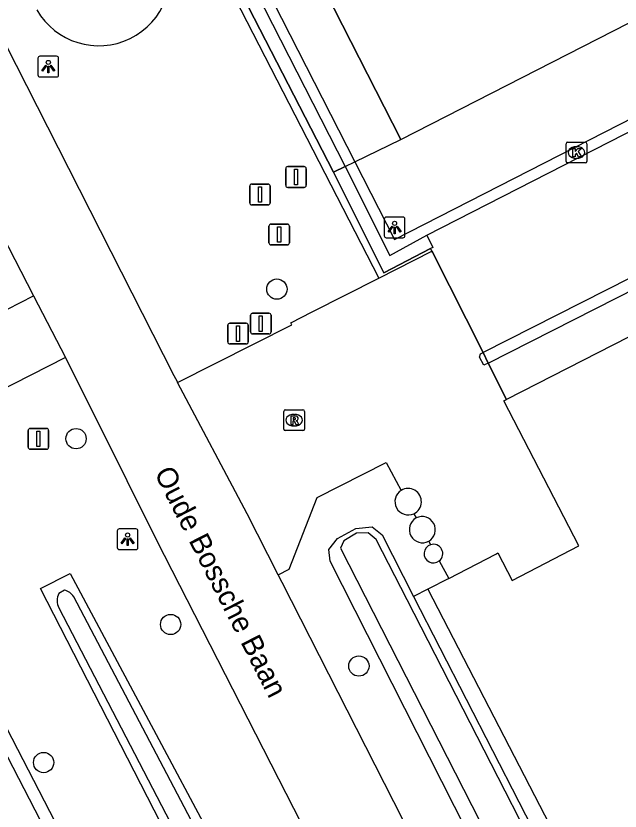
# Model space of a CAD drawing. Extents: x 158838 to 160074, y 386376 to 387776.
# Drawn here: x 159378.18 to 159407.32, y 387348.93 to 387387.26 of the extents above; entities that cross this region are included whole.
import ezdxf

# ---------------------------------------------------------------- set-up
doc = ezdxf.new("R2010")
doc.units = 0
for name, color, linetype in [('IMGEO_Afsluitpaal', 7, 'Continuous'), ('IMGEO_Berm_groen', 7, 'Continuous'), ('IMGEO_Boom', 7, 'Continuous'), ('IMGEO_Fietspad_gesloten', 7, 'Continuous'), ('IMGEO_Groenvoorziening', 7, 'Continuous'), ('IMGEO_Haag', 7, 'Continuous'), ('IMGEO_Hek', 7, 'Continuous'), ('IMGEO_Kolk', 7, 'Continuous'), ('IMGEO_Lichtpunt', 7, 'Continuous'), ('IMGEO_Openbare_ruimte_label', 7, 'Continuous'), ('IMGEO_Pand', 7, 'Continuous'), ('IMGEO_Parkeervlak_open', 7, 'Continuous'), ('IMGEO_Rijbaan_lokaal_open', 7, 'Continuous'), ('IMGEO_Rioolput', 7, 'Continuous'), ('IMGEO_Voetpad_open', 7, 'Continuous'), ('IMGEO_Waterloop', 7, 'Continuous')]:
    doc.layers.add(name, color=color, linetype=linetype)

msp = doc.modelspace()

# ---------------------------------------------------------------- linework, layer by layer
at = {"layer": 'IMGEO_Afsluitpaal'}
for p, q in [((159391.289, 387379.997), (159392.079, 387379.997)), ((159392.079, 387379.997), (159391.289, 387379.997)), ((159391.189, 387379.097), (159391.189, 387379.897)), ((159391.189, 387379.897), (159391.189, 387379.097)), ((159392.179, 387379.897), (159392.179, 387379.097)), ((159392.179, 387379.097), (159392.179, 387379.897)), ((159389.453, 387378.255), (159389.453, 387379.055)), ((159389.453, 387379.055), (159389.453, 387378.255)), ((159389.553, 387379.155), (159390.343, 387379.155)), ((159390.343, 387379.155), (159389.553, 387379.155)), ((159390.443, 387379.055), (159390.443, 387378.255)), ((159390.443, 387378.255), (159390.443, 387379.055)), ((159392.079, 387378.997), (159391.289, 387378.997)), ((159391.289, 387378.997), (159392.079, 387378.997)), ((159390.343, 387378.155), (159389.553, 387378.155)), ((159389.553, 387378.155), (159390.343, 387378.155)), ((159390.377, 387376.323), (159390.377, 387377.123)), ((159390.377, 387377.123), (159390.377, 387376.323)), ((159390.477, 387377.223), (159391.267, 387377.223)), ((159391.267, 387377.223), (159390.477, 387377.223)), ((159391.367, 387377.123), (159391.367, 387376.323)), ((159391.367, 387376.323), (159391.367, 387377.123)), ((159391.267, 387376.223), (159390.477, 387376.223)), ((159390.477, 387376.223), (159391.267, 387376.223)), ((159389.491, 387372.03), (159389.491, 387372.83)), ((159389.491, 387372.83), (159389.491, 387372.03)), ((159389.591, 387372.93), (159390.381, 387372.93)), ((159390.381, 387372.93), (159389.591, 387372.93)), ((159390.481, 387372.83), (159390.481, 387372.03)), ((159390.481, 387372.03), (159390.481, 387372.83)), ((159388.393, 387371.546), (159388.393, 387372.346)), ((159388.393, 387372.346), (159388.393, 387371.546)), ((159388.493, 387372.446), (159389.283, 387372.446)), ((159389.283, 387372.446), (159388.493, 387372.446)), ((159389.383, 387372.346), (159389.383, 387371.546)), ((159389.383, 387371.546), (159389.383, 387372.346)), ((159390.381, 387371.93), (159389.591, 387371.93)), ((159389.591, 387371.93), (159390.381, 387371.93)), ((159389.283, 387371.446), (159388.493, 387371.446)), ((159388.493, 387371.446), (159389.283, 387371.446)), ((159378.864, 387367.372), (159379.654, 387367.372)), ((159379.654, 387367.372), (159378.864, 387367.372)), ((159378.764, 387366.472), (159378.764, 387367.272)), ((159378.764, 387367.272), (159378.764, 387366.472)), ((159379.754, 387367.272), (159379.754, 387366.472)), ((159379.754, 387366.472), (159379.754, 387367.272)), ((159379.654, 387366.372), (159378.864, 387366.372)), ((159378.864, 387366.372), (159379.654, 387366.372))]:
    msp.add_line(p, q, dxfattribs=at)
for points in [[(159391.609, 387379.872), (159391.759, 387379.872), (159391.759, 387379.122), (159391.609, 387379.122), (159391.609, 387379.872)], [(159389.873, 387379.03), (159390.023, 387379.03), (159390.023, 387378.28), (159389.873, 387378.28), (159389.873, 387379.03)], [(159390.797, 387377.098), (159390.947, 387377.098), (159390.947, 387376.348), (159390.797, 387376.348), (159390.797, 387377.098)], [(159389.911, 387372.805), (159390.061, 387372.805), (159390.061, 387372.055), (159389.911, 387372.055), (159389.911, 387372.805)], [(159388.813, 387372.321), (159388.963, 387372.321), (159388.963, 387371.571), (159388.813, 387371.571), (159388.813, 387372.321)], [(159379.184, 387367.247), (159379.334, 387367.247), (159379.334, 387366.497), (159379.184, 387366.497), (159379.184, 387367.247)]]:
    msp.add_lwpolyline(points, dxfattribs=at)
for centre, start, end in [((159391.289, 387379.897), 90, 180), ((159391.289, 387379.897), 90, 180), ((159392.079, 387379.897), 0, 90), ((159392.079, 387379.897), 360, 90), ((159389.553, 387379.055), 90, 180), ((159389.553, 387379.055), 90, 180), ((159390.343, 387379.055), 0, 90), ((159390.343, 387379.055), 360, 90), ((159391.289, 387379.097), 180, 270), ((159391.289, 387379.097), 180, 270), ((159392.079, 387379.097), 270, 0), ((159392.079, 387379.097), 270, 0), ((159389.553, 387378.255), 180, 270), ((159389.553, 387378.255), 180, 270), ((159390.343, 387378.255), 270, 0), ((159390.343, 387378.255), 270, 0), ((159390.477, 387377.123), 90, 180), ((159390.477, 387377.123), 90, 180), ((159391.267, 387377.123), 0, 90), ((159391.267, 387377.123), 360, 90), ((159390.477, 387376.323), 180, 270), ((159390.477, 387376.323), 180, 270), ((159391.267, 387376.323), 270, 0), ((159391.267, 387376.323), 270, 0), ((159389.591, 387372.83), 90, 180), ((159389.591, 387372.83), 90, 180), ((159390.381, 387372.83), 0, 90), ((159390.381, 387372.83), 360, 90), ((159388.493, 387372.346), 90, 180), ((159388.493, 387372.346), 90, 180), ((159389.283, 387372.346), 0, 90), ((159389.283, 387372.346), 360, 90), ((159389.591, 387372.03), 180, 270), ((159389.591, 387372.03), 180, 270), ((159390.381, 387372.03), 270, 0), ((159390.381, 387372.03), 270, 0), ((159388.493, 387371.546), 180, 270), ((159388.493, 387371.546), 180, 270), ((159389.283, 387371.546), 270, 0), ((159389.283, 387371.546), 270, 0), ((159378.864, 387367.272), 90, 180), ((159378.864, 387367.272), 90, 180), ((159379.654, 387367.272), 0, 90), ((159379.654, 387367.272), 360, 90), ((159378.864, 387366.472), 180, 270), ((159378.864, 387366.472), 180, 270), ((159379.654, 387366.472), 270, 0), ((159379.654, 387366.472), 270, 0)]:
    msp.add_arc(centre, 0.1, start, end, dxfattribs=at)
at = {"layer": 'IMGEO_Berm_groen'}
msp.add_lwpolyline([(159379.355, 387359.664), (159380.788, 387360.378), (159402.435, 387319.879), (159412.927, 387299.411), (159411.916, 387298.84), (159411.205, 387298.439), (159397.765, 387323.778), (159379.355, 387359.664)], dxfattribs=at)
msp.add_arc((159382.173, 387389.275), 3.449, 209.8717, 22.0744, dxfattribs=at)
at = {"layer": 'IMGEO_Boom'}
for centre in [(159390.763, 387374.093), (159381.076, 387366.881), (159385.639, 387357.922), (159394.719, 387355.92), (159379.514, 387351.265)]:
    msp.add_circle(centre, 0.489, dxfattribs=at)
at = {"layer": 'IMGEO_Fietspad_gesloten'}
for points in [[(159329.737, 387479.621), (159360.931, 387418.842), (159385.799, 387369.924), (159385.949, 387369.64), (159385.972, 387369.596)], [(159377.517, 387376.707), (159379.032, 387373.775)], [(159379.032, 387373.775), (159380.575, 387370.788)], [(159416.567, 387300.188), (159384.981, 387361.968), (159382.104, 387367.728), (159380.575, 387370.788)], [(159449.038, 387246.263), (159428.282, 387286.772), (159391.016, 387359.944), (159390.825, 387360.319)]]:
    msp.add_lwpolyline(points, dxfattribs=at)
at = {"layer": 'IMGEO_Groenvoorziening'}
for points in [[(159394.059, 387380.009), (159393.496, 387379.729)], [(159411.527, 387331.456), (159437.914, 387279.86), (159441.878, 387271.707), (159454.786, 387246.857), (159453.552, 387246.261), (159452.32, 387245.665), (159443.123, 387263.009), (159435.259, 387278.276), (159393.338, 387360.98), (159393.275, 387361.531), (159393.684, 387362.075), (159394.563, 387362.556), (159395.357, 387362.635), (159395.833, 387362.248), (159397.357, 387359.275), (159407.508, 387339.473), (159411.527, 387331.456)]]:
    msp.add_lwpolyline(points, dxfattribs=at)
for centre, radius, start, end in [((159397.097, 387363.844), 0.64, 121.622, 295.0767), ((159397.793, 387362.501), 0.639, 119.3466, 297.3157), ((159398.313, 387361.339), 0.45, 107.8802, 308.8966)]:
    msp.add_arc(centre, radius, start, end, dxfattribs=at)
at = {"layer": 'IMGEO_Haag'}
for points in [[(159430.221, 387528.939), (159427.607, 387527.602), (159340.205, 387482.451), (159340.944, 387481.015), (159395.673, 387374.62)], [(159393.496, 387379.729), (159341.337, 387480.909)], [(159398.178, 387376.051), (159395.923, 387374.884), (159395.654, 387375.421), (159393.496, 387379.729)], [(159373.555, 387374.223), (159370.246, 387372.53), (159372.921, 387367.103), (159370.96, 387366.024), (159401.635, 387306.618), (159401.101, 387306.345)]]:
    msp.add_lwpolyline(points, dxfattribs=at)
at = {"layer": 'IMGEO_Hek'}
for points in [[(159341.337, 387480.909), (159393.496, 387379.729)], [(159396.747, 387381.301), (159388.71, 387397.065)], [(159396.747, 387381.301), (159427.474, 387397.029)], [(159394.525, 387380.233), (159396.747, 387381.301)], [(159393.496, 387379.729), (159394.059, 387380.009)], [(159394.059, 387380.009), (159394.525, 387380.233)], [(159393.496, 387379.729), (159395.654, 387375.421)], [(159395.654, 387375.421), (159395.923, 387374.884), (159398.178, 387376.051)], [(159398.178, 387376.051), (159398.243, 387375.923), (159398.267, 387375.874)], [(159398.267, 387375.874), (159400.704, 387371.028)], [(159400.704, 387371.028), (159400.955, 387370.529)], [(159400.955, 387370.529), (159401.841, 387368.769)], [(159398.046, 387359.628), (159397.357, 387359.275)]]:
    msp.add_lwpolyline(points, dxfattribs=at)
at = {"layer": 'IMGEO_Kolk'}
for p, q in [((159404.708, 387380.249), (159404.708, 387381.101)), ((159404.783, 387381.175), (159405.635, 387381.175)), ((159405.709, 387381.101), (159405.709, 387380.249)), ((159405.196, 387380.955), (159405.221, 387380.955)), ((159405.219, 387380.395), (159405.194, 387380.395)), ((159405.635, 387380.175), (159404.783, 387380.175))]:
    msp.add_line(p, q, dxfattribs=at)
for points in [[(159404.708, 387380.249), (159404.708, 387381.101)], [(159404.783, 387381.175), (159405.635, 387381.175)], [(159405.709, 387381.101), (159405.709, 387380.249)], [(159405.029, 387380.875), (159405.152, 387380.875), (159405.152, 387380.724), (159405.282, 387380.875), (159405.446, 387380.875), (159405.3, 387380.724), (159405.453, 387380.475), (159405.301, 387380.475), (159405.216, 387380.639), (159405.152, 387380.572), (159405.152, 387380.475), (159405.029, 387380.475), (159405.029, 387380.875)], [(159405.635, 387380.175), (159404.783, 387380.175)]]:
    msp.add_lwpolyline(points, dxfattribs=at)
for centre, start, end in [((159404.785, 387381.099), 91.552, 178.448), ((159404.785, 387381.099), 91.552, 178.448), ((159405.633, 387381.099), 1.552, 88.448), ((159405.633, 387381.099), 1.552, 88.448), ((159404.785, 387380.251), 181.552, 268.448), ((159404.785, 387380.251), 181.552, 268.448), ((159405.633, 387380.251), 271.552, 358.448), ((159405.633, 387380.251), 271.552, 358.448)]:
    msp.add_arc(centre, 0.0765, start, end, dxfattribs=at)
for centre, major_axis, ratio, start_param, end_param in [((159405.195, 387380.675), (-0.387, 0.002), 0.722429, 4.712389, 7.853982), ((159405.22, 387380.675), (-0.39, 0.002), 0.717154, 1.570796, 4.712389)]:
    msp.add_ellipse(centre, major_axis=major_axis, ratio=ratio, start_param=start_param, end_param=end_param, dxfattribs=at)
at = {"layer": 'IMGEO_Lichtpunt'}
for p, q in [((159380.142, 387385.319), (159379.334, 387385.319)), ((159380.142, 387385.319), (159379.334, 387385.319)), ((159379.24, 387385.224), (159379.24, 387384.417)), ((159379.24, 387385.224), (159379.24, 387384.417)), ((159380.236, 387384.417), (159380.236, 387385.224)), ((159380.236, 387384.417), (159380.236, 387385.224)), ((159379.334, 387384.323), (159380.142, 387384.323)), ((159379.334, 387384.323), (159380.142, 387384.323)), ((159395.941, 387377.468), (159395.941, 387376.661)), ((159395.941, 387377.468), (159395.941, 387376.661)), ((159396.843, 387377.563), (159396.035, 387377.563)), ((159396.843, 387377.563), (159396.035, 387377.563)), ((159396.937, 387376.661), (159396.937, 387377.468)), ((159396.937, 387376.661), (159396.937, 387377.468)), ((159396.035, 387376.567), (159396.843, 387376.567)), ((159396.035, 387376.567), (159396.843, 387376.567)), ((159383.064, 387362.436), (159383.064, 387361.629)), ((159383.064, 387362.436), (159383.064, 387361.629)), ((159383.966, 387362.531), (159383.158, 387362.531)), ((159383.966, 387362.531), (159383.158, 387362.531)), ((159384.06, 387361.629), (159384.06, 387362.436)), ((159384.06, 387361.629), (159384.06, 387362.436)), ((159383.158, 387361.535), (159383.966, 387361.535)), ((159383.158, 387361.535), (159383.966, 387361.535))]:
    msp.add_line(p, q, dxfattribs=at)
for points in [[(159379.614, 387384.888), (159379.653, 387384.86), (159379.465, 387384.598), (159379.427, 387384.625), (159379.614, 387384.888)], [(159379.716, 387384.84), (159379.763, 387384.84), (159379.763, 387384.518), (159379.716, 387384.518), (159379.716, 387384.84)], [(159379.826, 387384.86), (159379.864, 387384.887), (159380.051, 387384.625), (159380.012, 387384.597), (159379.826, 387384.86)], [(159396.315, 387377.132), (159396.354, 387377.104), (159396.166, 387376.842), (159396.128, 387376.869), (159396.315, 387377.132)], [(159396.417, 387377.084), (159396.464, 387377.084), (159396.464, 387376.762), (159396.417, 387376.762), (159396.417, 387377.084)], [(159396.527, 387377.104), (159396.565, 387377.131), (159396.752, 387376.869), (159396.713, 387376.841), (159396.527, 387377.104)], [(159383.438, 387362.1), (159383.477, 387362.072), (159383.289, 387361.81), (159383.251, 387361.837), (159383.438, 387362.1)], [(159383.54, 387362.052), (159383.587, 387362.052), (159383.587, 387361.73), (159383.54, 387361.73), (159383.54, 387362.052)], [(159383.65, 387362.072), (159383.688, 387362.099), (159383.875, 387361.837), (159383.836, 387361.809), (159383.65, 387362.072)]]:
    msp.add_lwpolyline(points, dxfattribs=at)
for centre in [(159379.739, 387385.022), (159396.44, 387377.266), (159383.563, 387362.234)]:
    msp.add_circle(centre, 0.0994, dxfattribs=at)
for centre, start, end in [((159379.334, 387385.224), 90, 180), ((159379.334, 387385.224), 90, 180), ((159380.142, 387385.224), 0, 90), ((159380.142, 387385.224), 0, 90), ((159379.334, 387384.417), 180, 270), ((159379.334, 387384.417), 180, 270), ((159380.142, 387384.417), 270, 0), ((159380.142, 387384.417), 270, 360), ((159396.035, 387377.468), 90, 180), ((159396.035, 387377.468), 90, 180), ((159396.843, 387377.468), 0, 90), ((159396.843, 387377.468), 0, 90), ((159396.035, 387376.661), 180, 270), ((159396.035, 387376.661), 180, 270), ((159396.843, 387376.661), 270, 0), ((159396.843, 387376.661), 270, 360), ((159383.158, 387362.436), 90, 180), ((159383.158, 387362.436), 90, 180), ((159383.966, 387362.436), 0, 90), ((159383.966, 387362.436), 0, 90), ((159383.158, 387361.629), 180, 270), ((159383.158, 387361.629), 180, 270), ((159383.966, 387361.629), 270, 0), ((159383.966, 387361.629), 270, 360)]:
    msp.add_arc(centre, 0.0946, start, end, dxfattribs=at)
at = {"layer": 'IMGEO_Pand'}
for points in [[(159413.521, 387366.021), (159409.926, 387372.901), (159401.841, 387368.769)], [(159399.05, 387360.147), (159401.318, 387361.319), (159401.422, 387361.372), (159402.106, 387360.048), (159405.322, 387361.71), (159401.709, 387368.702), (159401.841, 387368.769)], [(159399.05, 387360.147), (159398.046, 387359.628), (159409.793, 387336.893)]]:
    msp.add_lwpolyline(points, dxfattribs=at)
at = {"layer": 'IMGEO_Parkeervlak_open'}
msp.add_lwpolyline([(159401.101, 387306.345), (159370.434, 387365.735)], dxfattribs=at)
at = {"layer": 'IMGEO_Rijbaan_lokaal_open'}
for points in [[(159398.002, 387376.694), (159484.583, 387420.943), (159484.307, 387421.485)], [(159432.293, 387386.94), (159435.378, 387388.501), (159435.13, 387388.976), (159430.154, 387386.418), (159430.331, 387386.045), (159400.704, 387371.028)], [(159400.955, 387370.529), (159430.862, 387385.713)], [(159398.002, 387376.694), (159398.281, 387376.098), (159398.178, 387376.051)], [(159395.673, 387374.62), (159398.243, 387375.923)], [(159398.243, 387375.923), (159398.178, 387376.051)], [(159400.704, 387371.028), (159398.267, 387375.874), (159398.243, 387375.923)], [(159385.972, 387369.596), (159391.483, 387372.373), (159391.429, 387372.468), (159392.47, 387372.996), (159395.673, 387374.62)], [(159400.955, 387370.529), (159400.747, 387370.423), (159400.533, 387370.815), (159400.585, 387370.967), (159400.704, 387371.028)], [(159401.841, 387368.769), (159400.955, 387370.529)], [(159390.825, 387360.319), (159389.328, 387363.259), (159385.972, 387369.596)], [(159390.825, 387360.319), (159391.358, 387360.59), (159392.706, 387364.04), (159396.036, 387365.733), (159396.761, 387364.389)], [(159397.368, 387363.264), (159397.48, 387363.058)], [(159398.086, 387361.934), (159398.175, 387361.768)], [(159398.596, 387360.989), (159399.05, 387360.147)]]:
    msp.add_lwpolyline(points, dxfattribs=at)
for centre, radius, start, end in [((159397.091, 387363.841), 0.64, 295.7001, 120.9986), ((159397.765, 387362.486), 0.639, 300.1384, 116.5239), ((159398.313, 387361.339), 0.45, 308.9426, 107.8342)]:
    msp.add_arc(centre, radius, start, end, dxfattribs=at)
at = {"layer": 'IMGEO_Rioolput'}
for p, q in [((159391.092, 387367.346), (159391.092, 387368.198)), ((159391.167, 387368.272), (159392.019, 387368.272)), ((159391.58, 387368.052), (159391.605, 387368.052)), ((159392.093, 387368.198), (159392.093, 387367.346)), ((159391.603, 387367.492), (159391.578, 387367.492)), ((159392.019, 387367.272), (159391.167, 387367.272))]:
    msp.add_line(p, q, dxfattribs=at)
for points in [[(159391.092, 387367.346), (159391.092, 387368.198)], [(159391.167, 387368.272), (159392.019, 387368.272)], [(159392.093, 387368.198), (159392.093, 387367.346)], [(159391.681, 387367.97), (159391.429, 387367.972), (159391.429, 387367.572)], [(159391.429, 387367.572), (159391.553, 387367.572), (159391.553, 387367.734), (159391.564, 387367.734)], [(159391.607, 387367.891), (159391.553, 387367.891), (159391.553, 387367.81)], [(159391.553, 387367.81), (159391.605, 387367.81)], [(159391.611, 387367.705), (159391.682, 387367.572), (159391.822, 387367.572), (159391.757, 387367.698)], [(159392.019, 387367.272), (159391.167, 387367.272)]]:
    msp.add_lwpolyline(points, dxfattribs=at)
for centre, radius, start, end in [((159391.169, 387368.196), 0.0765, 91.552, 178.448), ((159391.169, 387368.196), 0.0765, 91.552, 178.448), ((159392.017, 387368.196), 0.0765, 1.552, 88.448), ((159392.017, 387368.196), 0.0765, 1.552, 88.448), ((159391.563, 387367.681), 0.0533, 26.0293, 88.6989), ((159391.589, 387367.999), 0.19, 274.7715, 282.9687), ((159391.613, 387367.795), 0.0964, 77.0061, 93.1865), ((159391.627, 387367.852), 0.0378, 276.6634, 79.6772), ((159391.68, 387367.86), 0.109, 350.3612, 89.416), ((159391.678, 387367.86), 0.112, 277.5842, 350.9817), ((159391.662, 387367.645), 0.108, 29.5134, 73.7905), ((159391.169, 387367.348), 0.0765, 181.552, 268.448), ((159391.169, 387367.348), 0.0765, 181.552, 268.448), ((159392.017, 387367.348), 0.0765, 271.552, 358.448), ((159392.017, 387367.348), 0.0765, 271.552, 358.448)]:
    msp.add_arc(centre, radius, start, end, dxfattribs=at)
for centre, major_axis, ratio, start_param, end_param in [((159391.579, 387367.772), (-0.387, 0.002), 0.722429, 4.712389, 7.853982), ((159391.604, 387367.772), (-0.39, 0.002), 0.717154, 1.570796, 4.712389)]:
    msp.add_ellipse(centre, major_axis=major_axis, ratio=ratio, start_param=start_param, end_param=end_param, dxfattribs=at)
at = {"layer": 'IMGEO_Voetpad_open'}
for points in [[(159342.738, 387481.613), (159394.525, 387380.233)], [(159342.28, 387481.383), (159394.059, 387380.009)], [(159394.525, 387380.233), (159396.443, 387376.481), (159468.683, 387413.412), (159484.307, 387421.485)], [(159379.988, 387414.148), (159387.979, 387398.473), (159388.71, 387397.065), (159396.747, 387381.301), (159427.474, 387397.029)], [(159394.059, 387380.009), (159394.525, 387380.233)], [(159394.059, 387380.009), (159396.214, 387375.706), (159398.002, 387376.694)], [(159377.517, 387376.707), (159374.979, 387375.41), (159376.494, 387372.478), (159379.032, 387373.775)], [(159380.575, 387370.788), (159376.357, 387368.657), (159373.555, 387374.223)], [(159400.955, 387370.529), (159400.704, 387371.028)]]:
    msp.add_lwpolyline(points, dxfattribs=at)
at = {"layer": 'IMGEO_Waterloop'}
for points in [[(159454.037, 387247.542), (159441.566, 387271.55), (159437.602, 387279.704), (159411.216, 387331.298), (159407.197, 387339.315), (159397.047, 387359.116), (159395.556, 387362.024), (159395.16, 387362.345), (159394.605, 387362.318), (159393.991, 387361.953), (159393.831, 387361.608), (159436.143, 387278.725), (159444.107, 387263.171), (159452.471, 387246.884)], [(159380.52, 387359.578), (159380.254, 387359.42)], [(159412.251, 387299.727), (159380.965, 387359.252)], [(159380.254, 387358.719), (159411.228, 387299.095)]]:
    msp.add_lwpolyline(points, dxfattribs=at)
for centre, radius, start, end in [((159380.925, 387359.069), 0.757, 152.4235, 207.5765), ((159380.363, 387358.898), 0.698, 30.5057, 77.0424)]:
    msp.add_arc(centre, radius, start, end, dxfattribs=at)

# ---------------------------------------------------------------- texts
at = {"layer": 'IMGEO_Openbare_ruimte_label'}
msp.add_text('Oude Bossche Baan', height=1, rotation=297.0517, dxfattribs=at).set_placement((159384.833, 387365.226))

doc.saveas('drawing.dxf')
